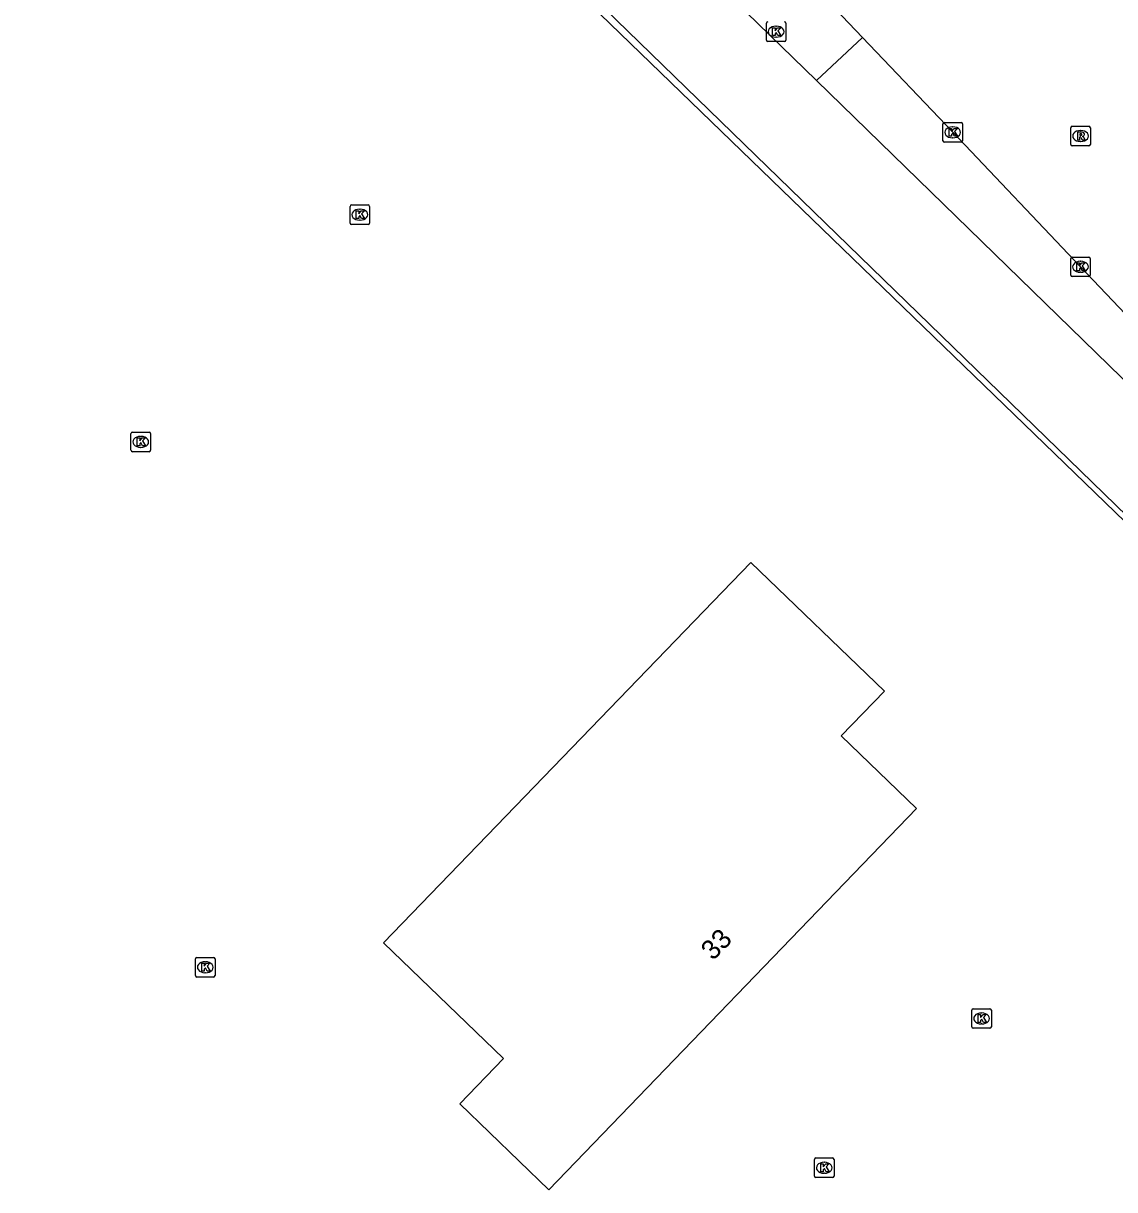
# Model space of a CAD drawing. Extents: x 156141 to 158132, y 385651 to 388399.
# Drawn here: x 156567.1 to 156622.8, y 387966.9 to 388026.4 of the extents above; entities that cross this region are included whole.
import ezdxf

# ---------------------------------------------------------------- set-up
doc = ezdxf.new("R2010")
doc.units = 0
for name, color, linetype in [('IMGEO_Berm_groen', 7, 'Continuous'), ('IMGEO_Grasland_agrarisch', 7, 'Continuous'), ('IMGEO_Hek', 7, 'Continuous'), ('IMGEO_Kolk', 7, 'Continuous'), ('IMGEO_Pand', 7, 'Continuous'), ('IMGEO_Pand_nummerreeks', 7, 'Continuous'), ('IMGEO_Rijbaan_lokaal_gesloten', 7, 'Continuous'), ('IMGEO_Rioolput', 7, 'Continuous')]:
    doc.layers.add(name, color=color, linetype=linetype)

msp = doc.modelspace()

# ---------------------------------------------------------------- linework, layer by layer
at = {"layer": 'IMGEO_Berm_groen'}
msp.add_lwpolyline([(156609.903, 388025.727), (156607.554, 388023.521)], dxfattribs=at)
at = {"layer": 'IMGEO_Grasland_agrarisch'}
msp.add_lwpolyline([(156642.93, 387982.023), (156585.672, 388037.417), (156493.671, 388126.772), (156486.547, 388133.87)], dxfattribs=at)
at = {"layer": 'IMGEO_Hek'}
msp.add_lwpolyline([(156642.93, 387982.023), (156585.672, 388037.417), (156493.671, 388126.772), (156486.547, 388133.87)], dxfattribs=at)
at = {"layer": 'IMGEO_Kolk'}
for p, q in [((156604.996, 388025.597), (156604.996, 388026.449)), ((156605.484, 388026.303), (156605.509, 388026.303)), ((156605.997, 388026.449), (156605.997, 388025.597)), ((156605.923, 388025.523), (156605.071, 388025.523)), ((156605.507, 388025.743), (156605.482, 388025.743)), ((156614.088, 388021.381), (156614.94, 388021.381)), ((156614.013, 388020.455), (156614.013, 388021.307)), ((156614.501, 388021.161), (156614.526, 388021.161)), ((156615.014, 388021.307), (156615.014, 388020.455)), ((156614.94, 388020.381), (156614.088, 388020.381)), ((156614.524, 388020.601), (156614.499, 388020.601)), ((156583.736, 388016.248), (156583.736, 388017.1)), ((156583.811, 388017.174), (156584.663, 388017.174)), ((156584.224, 388016.954), (156584.249, 388016.954)), ((156584.737, 388017.1), (156584.737, 388016.248)), ((156584.663, 388016.174), (156583.811, 388016.174)), ((156584.247, 388016.394), (156584.222, 388016.394)), ((156620.538, 388013.586), (156620.538, 388014.438)), ((156620.613, 388014.512), (156621.465, 388014.512)), ((156621.026, 388014.292), (156621.051, 388014.292)), ((156621.539, 388014.438), (156621.539, 388013.586)), ((156621.049, 388013.732), (156621.024, 388013.732)), ((156621.465, 388013.512), (156620.613, 388013.512)), ((156572.551, 388004.642), (156572.551, 388005.494)), ((156572.626, 388005.568), (156573.478, 388005.568)), ((156573.039, 388005.348), (156573.064, 388005.348)), ((156573.552, 388005.494), (156573.552, 388004.642)), ((156573.062, 388004.788), (156573.037, 388004.788)), ((156573.478, 388004.568), (156572.626, 388004.568)), ((156575.841, 387977.807), (156575.841, 387978.659)), ((156575.916, 387978.733), (156576.768, 387978.733)), ((156576.329, 387978.513), (156576.354, 387978.513)), ((156576.842, 387978.659), (156576.842, 387977.807)), ((156576.352, 387977.953), (156576.327, 387977.953)), ((156576.768, 387977.733), (156575.916, 387977.733)), ((156615.562, 387976.116), (156616.414, 387976.116)), ((156615.487, 387975.19), (156615.487, 387976.042)), ((156615.975, 387975.896), (156616, 387975.896)), ((156616.488, 387976.042), (156616.488, 387975.19)), ((156616.414, 387975.116), (156615.562, 387975.116)), ((156615.998, 387975.336), (156615.973, 387975.336)), ((156607.453, 387967.564), (156607.453, 387968.416)), ((156607.528, 387968.49), (156608.38, 387968.49)), ((156608.454, 387968.416), (156608.454, 387967.564)), ((156607.941, 387968.27), (156607.966, 387968.27)), ((156608.38, 387967.49), (156607.528, 387967.49)), ((156607.964, 387967.71), (156607.939, 387967.71))]:
    msp.add_line(p, q, dxfattribs=at)
for points in [[(156604.996, 388025.597), (156604.996, 388026.449)], [(156605.317, 388026.223), (156605.44, 388026.223), (156605.44, 388026.072), (156605.57, 388026.223), (156605.734, 388026.223), (156605.588, 388026.072), (156605.741, 388025.823), (156605.589, 388025.823), (156605.504, 388025.987), (156605.44, 388025.92), (156605.44, 388025.823), (156605.317, 388025.823), (156605.317, 388026.223)], [(156605.997, 388026.449), (156605.997, 388025.597)], [(156605.923, 388025.523), (156605.071, 388025.523)], [(156614.088, 388021.381), (156614.94, 388021.381)], [(156614.013, 388020.455), (156614.013, 388021.307)], [(156614.334, 388021.081), (156614.457, 388021.081), (156614.457, 388020.93), (156614.587, 388021.081), (156614.751, 388021.081), (156614.605, 388020.93), (156614.758, 388020.681), (156614.606, 388020.681), (156614.521, 388020.845), (156614.457, 388020.778), (156614.457, 388020.681), (156614.334, 388020.681), (156614.334, 388021.081)], [(156615.014, 388021.307), (156615.014, 388020.455)], [(156614.94, 388020.381), (156614.088, 388020.381)], [(156583.736, 388016.248), (156583.736, 388017.1)], [(156583.811, 388017.174), (156584.663, 388017.174)], [(156584.057, 388016.874), (156584.18, 388016.874), (156584.18, 388016.723), (156584.31, 388016.874), (156584.474, 388016.874), (156584.328, 388016.723), (156584.481, 388016.474), (156584.329, 388016.474), (156584.244, 388016.638), (156584.18, 388016.571), (156584.18, 388016.474), (156584.057, 388016.474), (156584.057, 388016.874)], [(156584.737, 388017.1), (156584.737, 388016.248)], [(156584.663, 388016.174), (156583.811, 388016.174)], [(156620.538, 388013.586), (156620.538, 388014.438)], [(156620.613, 388014.512), (156621.465, 388014.512)], [(156620.859, 388014.212), (156620.982, 388014.212), (156620.982, 388014.061), (156621.112, 388014.212), (156621.276, 388014.212), (156621.13, 388014.061), (156621.283, 388013.812), (156621.131, 388013.812), (156621.046, 388013.976), (156620.982, 388013.909), (156620.982, 388013.812), (156620.859, 388013.812), (156620.859, 388014.212)], [(156621.539, 388014.438), (156621.539, 388013.586)], [(156621.465, 388013.512), (156620.613, 388013.512)], [(156572.551, 388004.642), (156572.551, 388005.494)], [(156572.626, 388005.568), (156573.478, 388005.568)], [(156572.872, 388005.268), (156572.995, 388005.268), (156572.995, 388005.117), (156573.125, 388005.268), (156573.289, 388005.268), (156573.143, 388005.117), (156573.296, 388004.868), (156573.144, 388004.868), (156573.059, 388005.032), (156572.995, 388004.965), (156572.995, 388004.868), (156572.872, 388004.868), (156572.872, 388005.268)], [(156573.552, 388005.494), (156573.552, 388004.642)], [(156573.478, 388004.568), (156572.626, 388004.568)], [(156575.841, 387977.807), (156575.841, 387978.659)], [(156575.916, 387978.733), (156576.768, 387978.733)], [(156576.842, 387978.659), (156576.842, 387977.807)], [(156576.162, 387978.433), (156576.285, 387978.433), (156576.285, 387978.282), (156576.415, 387978.433), (156576.579, 387978.433), (156576.433, 387978.282), (156576.586, 387978.033), (156576.434, 387978.033), (156576.349, 387978.197), (156576.285, 387978.13), (156576.285, 387978.033), (156576.162, 387978.033), (156576.162, 387978.433)], [(156576.768, 387977.733), (156575.916, 387977.733)], [(156615.562, 387976.116), (156616.414, 387976.116)], [(156615.487, 387975.19), (156615.487, 387976.042)], [(156615.808, 387975.816), (156615.931, 387975.816), (156615.931, 387975.665), (156616.061, 387975.816), (156616.225, 387975.816), (156616.079, 387975.665), (156616.232, 387975.416), (156616.08, 387975.416), (156615.995, 387975.58), (156615.931, 387975.513), (156615.931, 387975.416), (156615.808, 387975.416), (156615.808, 387975.816)], [(156616.488, 387976.042), (156616.488, 387975.19)], [(156616.414, 387975.116), (156615.562, 387975.116)], [(156607.453, 387967.564), (156607.453, 387968.416)], [(156607.528, 387968.49), (156608.38, 387968.49)], [(156608.454, 387968.416), (156608.454, 387967.564)], [(156607.774, 387968.19), (156607.897, 387968.19), (156607.897, 387968.039), (156608.027, 387968.19), (156608.191, 387968.19), (156608.045, 387968.039), (156608.198, 387967.79), (156608.046, 387967.79), (156607.961, 387967.954), (156607.897, 387967.887), (156607.897, 387967.79), (156607.774, 387967.79), (156607.774, 387968.19)], [(156608.38, 387967.49), (156607.528, 387967.49)]]:
    msp.add_lwpolyline(points, dxfattribs=at)
for centre, start, end in [((156605.073, 388026.447), 91.55205, 178.44795), ((156605.073, 388026.447), 91.55205, 178.44795), ((156605.921, 388026.447), 1.55205, 88.44795), ((156605.921, 388026.447), 1.55205, 88.44795), ((156605.073, 388025.599), 181.55205, 268.44795), ((156605.073, 388025.599), 181.55205, 268.44795), ((156605.921, 388025.599), 271.55205, 358.44795), ((156605.921, 388025.599), 271.55205, 358.44795), ((156614.09, 388021.305), 91.55205, 178.44795), ((156614.09, 388021.305), 91.55205, 178.44795), ((156614.938, 388021.305), 1.55205, 88.44795), ((156614.938, 388021.305), 1.55205, 88.44795), ((156614.09, 388020.457), 181.55205, 268.44795), ((156614.09, 388020.457), 181.55205, 268.44795), ((156614.938, 388020.457), 271.55205, 358.44795), ((156614.938, 388020.457), 271.55205, 358.44795), ((156583.813, 388017.098), 91.55205, 178.44795), ((156583.813, 388017.098), 91.55205, 178.44795), ((156584.661, 388017.098), 1.55205, 88.44795), ((156584.661, 388017.098), 1.55205, 88.44795), ((156583.813, 388016.25), 181.55205, 268.44795), ((156583.813, 388016.25), 181.55205, 268.44795), ((156584.661, 388016.25), 271.55205, 358.44795), ((156584.661, 388016.25), 271.55205, 358.44795), ((156620.615, 388014.436), 91.55205, 178.44795), ((156620.615, 388014.436), 91.55205, 178.44795), ((156621.463, 388014.436), 1.55205, 88.44795), ((156621.463, 388014.436), 1.55205, 88.44795), ((156620.615, 388013.588), 181.55205, 268.44795), ((156620.615, 388013.588), 181.55205, 268.44795), ((156621.463, 388013.588), 271.55205, 358.44795), ((156621.463, 388013.588), 271.55205, 358.44795), ((156572.628, 388005.492), 91.55205, 178.44795), ((156572.628, 388005.492), 91.55205, 178.44795), ((156573.476, 388005.492), 1.55205, 88.44795), ((156573.476, 388005.492), 1.55205, 88.44795), ((156572.628, 388004.644), 181.55205, 268.44795), ((156572.628, 388004.644), 181.55205, 268.44795), ((156573.476, 388004.644), 271.55205, 358.44795), ((156573.476, 388004.644), 271.55205, 358.44795), ((156575.918, 387978.657), 91.55205, 178.44795), ((156575.918, 387978.657), 91.55205, 178.44795), ((156576.766, 387978.657), 1.55205, 88.44795), ((156576.766, 387978.657), 1.55205, 88.44795), ((156575.918, 387977.809), 181.55205, 268.44795), ((156575.918, 387977.809), 181.55205, 268.44795), ((156576.766, 387977.809), 271.55205, 358.44795), ((156576.766, 387977.809), 271.55205, 358.44795), ((156615.564, 387976.04), 91.55205, 178.44795), ((156615.564, 387976.04), 91.55205, 178.44795), ((156616.412, 387976.04), 1.55205, 88.44795), ((156616.412, 387976.04), 1.55205, 88.44795), ((156615.564, 387975.192), 181.55205, 268.44795), ((156615.564, 387975.192), 181.55205, 268.44795), ((156616.412, 387975.192), 271.55205, 358.44795), ((156616.412, 387975.192), 271.55205, 358.44795), ((156607.53, 387968.414), 91.55205, 178.44795), ((156607.53, 387968.414), 91.55205, 178.44795), ((156608.378, 387968.414), 1.55205, 88.44795), ((156608.378, 387968.414), 1.55205, 88.44795), ((156607.53, 387967.566), 181.55205, 268.44795), ((156607.53, 387967.566), 181.55205, 268.44795), ((156608.378, 387967.566), 271.55205, 358.44795), ((156608.378, 387967.566), 271.55205, 358.44795)]:
    msp.add_arc(centre, 0.0765, start, end, dxfattribs=at)
for centre, major_axis, ratio, start_param, end_param in [((156605.483, 388026.023), (-0.387, 0.002), 0.722429, 4.712389, 7.853982), ((156605.508, 388026.023), (-0.39, 0.002), 0.717154, 1.570796, 4.712389), ((156614.5, 388020.881), (-0.387, 0.002), 0.722429, 4.712389, 7.853982), ((156614.525, 388020.881), (-0.39, 0.002), 0.717154, 1.570796, 4.712389), ((156584.223, 388016.674), (-0.387, 0.002), 0.722429, 4.712389, 7.853982), ((156584.248, 388016.674), (-0.39, 0.002), 0.717154, 1.570796, 4.712389), ((156621.025, 388014.012), (-0.387, 0.002), 0.722429, 4.712389, 7.853982), ((156621.05, 388014.012), (-0.39, 0.002), 0.717154, 1.570796, 4.712389), ((156573.038, 388005.068), (-0.387, 0.002), 0.722429, 4.712389, 7.853982), ((156573.063, 388005.068), (-0.39, 0.002), 0.717154, 1.570796, 4.712389), ((156576.328, 387978.233), (-0.387, 0.002), 0.722429, 4.712389, 7.853982), ((156576.353, 387978.233), (-0.39, 0.002), 0.717154, 1.570796, 4.712389), ((156615.974, 387975.616), (-0.387, 0.002), 0.722429, 4.712389, 7.853982), ((156615.999, 387975.616), (-0.39, 0.002), 0.717154, 1.570796, 4.712389), ((156607.94, 387967.99), (-0.387, 0.002), 0.722429, 4.712389, 7.853982), ((156607.965, 387967.99), (-0.39, 0.002), 0.717154, 1.570796, 4.712389)]:
    msp.add_ellipse(centre, major_axis=major_axis, ratio=ratio, start_param=start_param, end_param=end_param, dxfattribs=at)
at = {"layer": 'IMGEO_Pand'}
msp.add_lwpolyline([(156585.45, 387979.472), (156591.573, 387973.563), (156589.344, 387971.253), (156593.885, 387966.871), (156612.669, 387986.337), (156608.819, 387990.052), (156611.022, 387992.335), (156604.208, 387998.91), (156585.45, 387979.472)], dxfattribs=at)
at = {"layer": 'IMGEO_Rijbaan_lokaal_gesloten'}
for points in [[(156590.235, 388040.392), (156593.248, 388043.237), (156609.903, 388025.727)], [(156607.554, 388023.521), (156590.235, 388040.392)], [(156642.93, 387982.023), (156642.921, 387982.061), (156642.636, 387982.488), (156641.802, 387983.409), (156586.659, 388037.016)], [(156609.903, 388025.727), (156614.514, 388020.881), (156621.039, 388014.012), (156628.249, 388006.417), (156643.705, 387990.083), (156644.566, 387989.193), (156645.246, 387988.435)], [(156607.554, 388023.521), (156646.483, 387985.602)]]:
    msp.add_lwpolyline(points, dxfattribs=at)
at = {"layer": 'IMGEO_Rioolput'}
for p, q in [((156620.543, 388020.266), (156620.543, 388021.118)), ((156620.618, 388021.192), (156621.47, 388021.192)), ((156621.031, 388020.972), (156621.056, 388020.972)), ((156621.544, 388021.118), (156621.544, 388020.266)), ((156621.47, 388020.192), (156620.618, 388020.192)), ((156621.054, 388020.412), (156621.029, 388020.412))]:
    msp.add_line(p, q, dxfattribs=at)
for points in [[(156620.543, 388020.266), (156620.543, 388021.118)], [(156620.618, 388021.192), (156621.47, 388021.192)], [(156621.132, 388020.89), (156620.88, 388020.892), (156620.88, 388020.492)], [(156621.058, 388020.811), (156621.004, 388020.811), (156621.004, 388020.73)], [(156621.544, 388021.118), (156621.544, 388020.266)], [(156621.47, 388020.192), (156620.618, 388020.192)], [(156620.88, 388020.492), (156621.004, 388020.492), (156621.004, 388020.654), (156621.015, 388020.654)], [(156621.004, 388020.73), (156621.056, 388020.73)], [(156621.062, 388020.625), (156621.133, 388020.492), (156621.273, 388020.492), (156621.208, 388020.618)]]:
    msp.add_lwpolyline(points, dxfattribs=at)
for centre, radius, start, end in [((156620.62, 388021.116), 0.0765, 91.55205, 178.44795), ((156620.62, 388021.116), 0.0765, 91.55205, 178.44795), ((156621.064, 388020.715), 0.0964, 77.00612, 93.18647), ((156621.078, 388020.772), 0.0378, 276.66336, 79.67722), ((156621.131, 388020.78), 0.109, 350.36119, 89.41601), ((156621.129, 388020.78), 0.112, 277.58423, 350.98172), ((156621.468, 388021.116), 0.0765, 1.55205, 88.44795), ((156621.468, 388021.116), 0.0765, 1.55205, 88.44795), ((156620.62, 388020.268), 0.0765, 181.55205, 268.44795), ((156620.62, 388020.268), 0.0765, 181.55205, 268.44795), ((156621.014, 388020.601), 0.0533, 26.02933, 88.69889), ((156621.04, 388020.919), 0.19, 274.7715, 282.96867), ((156621.113, 388020.565), 0.108, 29.51342, 73.79051), ((156621.468, 388020.268), 0.0765, 271.55205, 358.44795), ((156621.468, 388020.268), 0.0765, 271.55205, 358.44795)]:
    msp.add_arc(centre, radius, start, end, dxfattribs=at)
for centre, major_axis, ratio, start_param, end_param in [((156621.03, 388020.692), (-0.387, 0.002), 0.722429, 4.712389, 7.853982), ((156621.055, 388020.692), (-0.39, 0.002), 0.717154, 1.570796, 4.712389)]:
    msp.add_ellipse(centre, major_axis=major_axis, ratio=ratio, start_param=start_param, end_param=end_param, dxfattribs=at)

# ---------------------------------------------------------------- texts
at = {"layer": 'IMGEO_Pand_nummerreeks'}
msp.add_text('33', height=1, rotation=45.59598, dxfattribs=at).set_placement((156602.271, 387978.535))

doc.saveas('drawing.dxf')
